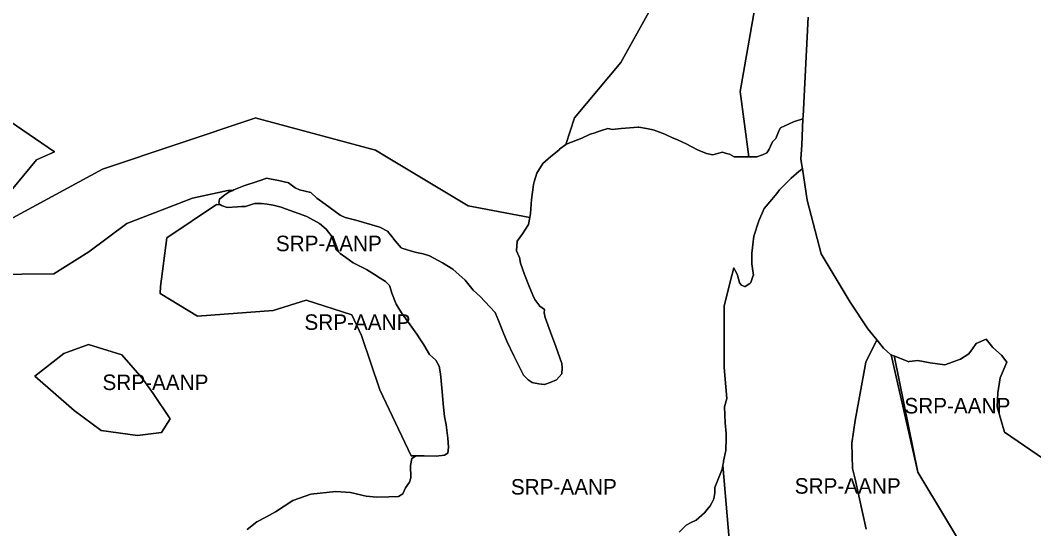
# Model space of a CAD drawing. Extents: x 598968 to 613553, y 4409678 to 4430833.
# Drawn here: x 606536 to 607320, y 4427036 to 4427429 of the extents above; entities that cross this region are included whole.
import ezdxf

# ---------------------------------------------------------------- set-up
doc = ezdxf.new("R2010")
doc.units = 0
for name, color, linetype in [('1', 7, 'Continuous'), ('Sòl Rústic Protegit', 7, 'Continuous'), ('Sòl Rústic Protegit - Alt Nivell de Protecció', 7, 'Continuous')]:
    doc.layers.add(name, color=color, linetype=linetype)

msp = doc.modelspace()

# ---------------------------------------------------------------- linework, layer by layer
at = {"layer": '1'}
msp.add_lwpolyline([(607145.8257, 4427431.5082), (607141.9521, 4427355.0092), (607141.8597, 4427352.9452), (607141.8575, 4427352.8938), (607141.8581, 4427352.891), (607140.9523, 4427332.5096), (607140.2025, 4427322.0098), (607140.7585, 4427318.3659), (607141.3821, 4427314.2715), (607145.0777, 4427290.0104), (607145.0794, 4427290.0039), (607155.8905, 4427248.5114), (607155.894, 4427248.5055), (607178.3907, 4427211.0124), (607178.3945, 4427211.0067), (607192.0157, 4427190.513), (607198.9401, 4427181.9022), (607204.0783, 4427175.5134), (607209.6407, 4427170.5136), (607210.0255, 4427170.3646), (607210.0268, 4427170.359), (607212.6494, 4427169.3424), (607212.6483, 4427169.3482), (607212.8507, 4427169.2694), (607223.8283, 4427165.014), (607224.0767, 4427165.0502), (607230.7031, 4427166.014), (607230.8585, 4427165.9816), (607240.2655, 4427164.0142), (607251.6405, 4427162.5144), (607251.7245, 4427162.5456), (607263.7653, 4427167.0146), (607270.3277, 4427171.0146), (607273.2027, 4427175.0146), (607276.0151, 4427179.0146), (607283.6401, 4427182.5146), (607283.7299, 4427182.4052), (607283.7391, 4427182.3938), (607288.9525, 4427176.0148), (607295.5151, 4427170.015), (607295.5191, 4427170.0096), (607299.5773, 4427164.5147), (607294.5777, 4427152.5152), (607292.6403, 4427141.0154), (607292.0779, 4427130.0156), (607292.0798, 4427130.0092), (607297.8284, 4427110.5158), (607333.7031, 4427086.017)], dxfattribs=at)
at = {"layer": 'Sòl Rústic Protegit'}
for points in [[(606520.2427, 4427287.01), (606548.4723, 4427321.068), (606562.5151, 4427327.3092), (606528.1883, 4427350.7138)], [(606711.6901, 4427035.3002), (606719.1801, 4427041.0102), (606726.6701, 4427044.9402), (606733.4001, 4427048.9702), (606747.0501, 4427057.5502), (606760.8001, 4427062.5202), (606780.2001, 4427064.5802), (606791.5401, 4427063.8702), (606803.6701, 4427060.8602), (606811.9801, 4427060.3002), (606821.1701, 4427060.3902), (606828.7601, 4427060.6302), (606832.1801, 4427062.7202), (606834.0501, 4427067.3602), (606837.3001, 4427071.7602), (606838.2701, 4427075.2402), (606838.1101, 4427084.6302), (606839.0601, 4427090.1102), (606841.9401, 4427091.8702), (606848.3297, 4427092.223), (606839.4773, 4427092.223), (606838.5397, 4427092.223), (606814.3523, 4427143.223), (606799.9773, 4427185.223), (606792.6023, 4427201.223), (606757.1647, 4427212.723), (606731.7897, 4427204.723), (606673.1023, 4427200.223), (606644.2897, 4427217.723), (606644.4773, 4427223.223), (606649.4147, 4427260.723), (606687.7897, 4427286.723), (606690.9875, 4427286.4248), (606689.5701, 4427287.6102), (606690.2801, 4427290.8202), (606694.2101, 4427294.0302), (606697.4201, 4427296.1702), (606700.4533, 4427297.3946), (606700.3881, 4427297.4552), (606696.5755, 4427297.4552), (606669.2005, 4427291.4552), (606618.5131, 4427271.9552), (606589.0131, 4427249.9552), (606561.8881, 4427232.9552), (606512.0755, 4427232.4552)]]:
    msp.add_lwpolyline(points, dxfattribs=at)
msp.add_lwpolyline([(606645.2079, 4427110.3094), (606626.7703, 4427107.8094), (606598.5203, 4427111.8094), (606577.7705, 4427127.3094), (606547.0829, 4427153.8094), (606569.7079, 4427171.3094), (606588.7079, 4427178.3094), (606614.4579, 4427170.3094), (606630.2079, 4427152.3094), (606638.7703, 4427140.3094), (606652.0205, 4427120.8094)], close=True, dxfattribs=at)
at = {"layer": 'Sòl Rústic Protegit - Alt Nivell de Protecció'}
for points in [[(606521.0551, 4427271.51), (606599.6801, 4427314.01), (606717.5629, 4427353.4082), (606717.8677, 4427353.51), (606810.9927, 4427328.51), (606819.3149, 4427323.5094), (606882.5551, 4427285.51), (606930.3323, 4427276.5284), (606930.4301, 4427276.5102), (606930.8677, 4427279.5102), (606931.6801, 4427290.5102), (606932.9195, 4427300.012), (606933.1887, 4427302.0388), (606933.8183, 4427304.1472), (606935.8901, 4427310.7802), (606940.4501, 4427318.3402), (606944.5091, 4427321.9814), (606944.5141, 4427321.9858), (606946.3051, 4427323.5102), (606952.9927, 4427329.0102), (606953.4169, 4427329.3258), (606958.3677, 4427333.01), (606964.9301, 4427353.51), (607000.7427, 4427396.51), (607037.8677, 4427463.01)], [(607037.8677, 4427463.01), (607000.7427, 4427396.51), (606964.9301, 4427353.51), (606958.3677, 4427333.01), (606959.1801, 4427333.5098), (606970.7427, 4427338.0098), (606977.1801, 4427341.0098), (606980.8843, 4427342.1496), (606982.0551, 4427342.5098), (606985.7971, 4427343.8114), (606990.6801, 4427345.5098), (606992.1083, 4427345.0868), (606994.0551, 4427344.5098), (607001.0551, 4427345.5098), (607014.3051, 4427346.5098), (607014.6789, 4427346.4524), (607020.8051, 4427345.5098), (607024.7013, 4427344.5256), (607026.7427, 4427344.0098), (607034.9301, 4427341.0098), (607041.4301, 4427338.0098), (607041.7015, 4427337.887), (607044.7427, 4427336.5098), (607051.3677, 4427333.5098), (607060.3051, 4427329.0098), (607067.2427, 4427326.0098), (607072.0551, 4427325.0098), (607075.8051, 4427326.0098), (607079.4927, 4427327.0098), (607082.7027, 4427326.1244), (607084.9301, 4427325.5098), (607088.6801, 4427323.5098), (607090.5369, 4427323.5098), (607090.5437, 4427323.5098), (607096.6177, 4427323.5098), (607097.1633, 4427323.5098), (607097.1873, 4427323.5098), (607099.9301, 4427323.5098), (607099.9291, 4427323.5136), (607099.9239, 4427323.5554), (607093.3047, 4427374.0098), (607093.3035, 4427374.0134), (607105.4285, 4427443.0134)], [(607105.4285, 4427443.0134), (607093.3035, 4427374.0134), (607093.3047, 4427374.0098), (607099.9239, 4427323.5554), (607099.9291, 4427323.5136), (607106.2411, 4427323.5134), (607110.4285, 4427325.0134), (607113.9285, 4427326.5134), (607114.8671, 4427328.0668), (607115.7411, 4427329.5134), (607116.7875, 4427331.7594), (607118.3035, 4427335.0134), (607119.7641, 4427336.5924), (607120.6161, 4427337.5134), (607120.7307, 4427337.7688), (607123.5123, 4427343.9708), (607124.4285, 4427346.0134), (607134.4285, 4427350.5134), (607135.2849, 4427350.7876), (607141.8581, 4427352.891), (607141.8575, 4427352.8938), (607141.8597, 4427352.9452), (607141.9521, 4427355.0092), (607145.8257, 4427431.5082)], [(606512.0755, 4427232.4552), (606561.8881, 4427232.9552), (606589.0131, 4427249.9552), (606618.5131, 4427271.9552), (606669.2005, 4427291.4552), (606696.5755, 4427297.4552), (606700.3881, 4427297.4552), (606701.3255, 4427297.9552), (606708.9505, 4427300.9552), (606719.2631, 4427304.4552), (606719.7211, 4427304.6066), (606720.7809, 4427304.957), (606726.8255, 4427306.9552), (606727.7139, 4427306.7808), (606737.0131, 4427304.9552), (606741.2181, 4427303.985), (606742.9041, 4427303.5958), (606743.5891, 4427303.396), (606748.6381, 4427299.4552), (606752.1381, 4427297.9552), (606760.7631, 4427295.955), (606765.5755, 4427291.4552), (606771.9505, 4427286.9552), (606783.6381, 4427278.4552), (606787.5131, 4427276.4552), (606795.5755, 4427274.4552), (606814.2005, 4427268.9552), (606820.2005, 4427265.9552), (606823.5131, 4427261.9552), (606826.1381, 4427258.4552), (606830.8881, 4427252.9552), (606832.1249, 4427252.5722), (606840.5755, 4427249.9552), (606842.6701, 4427249.5292), (606847.9505, 4427248.4552), (606852.8255, 4427246.9552), (606862.7005, 4427241.4552), (606870.8881, 4427236.4552), (606880.4505, 4427227.9552), (606886.6381, 4427220.4552), (606891.8881, 4427215.4552), (606899.3881, 4427207.455), (606903.5131, 4427202.9552), (606906.1381, 4427196.9552), (606909.3881, 4427188.455), (606912.6381, 4427180.9552), (606918.0131, 4427169.4552), (606925.5755, 4427154.4552), (606929.2005, 4427150.9552), (606932.1381, 4427148.9552), (606932.5539, 4427148.877), (606933.1225, 4427148.77), (606937.4505, 4427147.9552), (606941.3881, 4427147.4552), (606941.4681, 4427147.483), (606941.8701, 4427147.4102), (606946.1501, 4427148.8402), (606951.1501, 4427150.9802), (606955.0701, 4427155.6202), (606955.5001, 4427160.4702), (606955.0801, 4427163.7002), (606950.5601, 4427176.6602), (606946.4401, 4427187.8702), (606942.3101, 4427199.0702), (606941.5001, 4427202.7302), (606941.7301, 4427205.3902), (606938.0801, 4427207.8902), (606934.1901, 4427213.1902), (606932.6801, 4427216.3502), (606929.5801, 4427223.8602), (606926.1801, 4427232.4402), (606923.1801, 4427241.1102), (606922.2801, 4427245.6602), (606919.9701, 4427250.8702), (606920.5601, 4427258.1502), (606924.8501, 4427263.8602), (606929.4201, 4427271.1902), (606930.3323, 4427276.5284), (606882.5551, 4427285.51), (606819.3149, 4427323.5094), (606810.9927, 4427328.51), (606717.8677, 4427353.51), (606717.5629, 4427353.4082), (606599.6801, 4427314.01), (606521.0551, 4427271.51)], [(607046.0551, 4427033.01), (607051.3051, 4427038.51), (607055.3301, 4427040.5874), (607059.0551, 4427042.51), (607065.6177, 4427048.01), (607067.7133, 4427050.6444), (607070.0001, 4427053.6002), (607071.2269, 4427055.8208), (607072.9501, 4427058.9402), (607073.5801, 4427063.6202), (607073.5801, 4427067.7702), (607076.8001, 4427075.3902), (607079.2301, 4427081.8902), (607079.8139, 4427084.9072), (607080.2083, 4427086.945), (607080.4201, 4427088.0402), (607082.0401, 4427096.1802), (607082.2363, 4427099.7784), (607082.3901, 4427102.6002), (607082.3901, 4427109.3802), (607081.6801, 4427117.5902), (607081.0675, 4427130.0532), (607082.9301, 4427136.5102), (607080.9539, 4427160.451), (607080.7427, 4427186.3064), (607080.7427, 4427208.0102), (607084.4121, 4427222.5646), (607086.6917, 4427231.6066), (607088.2119, 4427237.6586), (607089.6201, 4427235.1538), (607090.9601, 4427232.7702), (607091.1965, 4427231.982), (607092.6951, 4427226.1936), (607092.7401, 4427225.9902), (607094.1701, 4427224.2002), (607096.5981, 4427223.2886), (607097.0201, 4427223.1302), (607100.6977, 4427225.5876), (607101.3001, 4427225.9902), (607101.3883, 4427226.2256), (607103.4155, 4427231.6344), (607103.4401, 4427231.7002), (607102.3701, 4427240.6202), (607102.3701, 4427249.0328), (607103.8051, 4427262.0102), (607107.7427, 4427274.0102), (607111.6801, 4427283.5102), (607117.6801, 4427290.5102), (607121.5113, 4427295.2014), (607123.7801, 4427297.8702), (607127.9579, 4427302.2214), (607132.6801, 4427307.0102), (607138.7427, 4427312.0102), (607141.0551, 4427314.0102), (607141.3821, 4427314.2715), (607140.7585, 4427318.3659), (607140.2025, 4427322.0098), (607140.9523, 4427332.5096), (607141.8581, 4427352.891), (607135.2849, 4427350.7876), (607134.4285, 4427350.5134), (607124.4285, 4427346.0134), (607123.5123, 4427343.9708), (607120.7307, 4427337.7688), (607120.6161, 4427337.5134), (607119.7641, 4427336.5924), (607118.3035, 4427335.0134), (607116.7875, 4427331.7594), (607115.7411, 4427329.5134), (607114.8671, 4427328.0668), (607113.9285, 4427326.5134), (607110.4285, 4427325.0134), (607106.2411, 4427323.5134), (607099.9291, 4427323.5136), (607099.9301, 4427323.5098), (607097.1873, 4427323.5098), (607097.1633, 4427323.5098), (607096.6177, 4427323.5098), (607090.5437, 4427323.5098), (607090.5369, 4427323.5098), (607088.6801, 4427323.5098), (607084.9301, 4427325.5098), (607082.7027, 4427326.1244), (607079.4927, 4427327.0098), (607075.8051, 4427326.0098), (607072.0551, 4427325.0098), (607067.2427, 4427326.0098), (607060.3051, 4427329.0098), (607051.3677, 4427333.5098), (607044.7427, 4427336.5098), (607041.7015, 4427337.887), (607041.4301, 4427338.0098), (607034.9301, 4427341.0098), (607026.7427, 4427344.0098), (607024.7013, 4427344.5256), (607020.8051, 4427345.5098), (607014.6789, 4427346.4524), (607014.3051, 4427346.5098), (607001.0551, 4427345.5098), (606994.0551, 4427344.5098), (606992.1083, 4427345.0868), (606990.6801, 4427345.5098), (606985.7971, 4427343.8114), (606982.0551, 4427342.5098), (606980.8843, 4427342.1496), (606977.1801, 4427341.0098), (606970.7427, 4427338.0098), (606959.1801, 4427333.5098), (606958.3677, 4427333.01), (606953.4169, 4427329.3258), (606952.9927, 4427329.0102), (606946.3051, 4427323.5102), (606944.5141, 4427321.9858), (606944.5091, 4427321.9814), (606940.4501, 4427318.3402), (606935.8901, 4427310.7802), (606933.8183, 4427304.1472), (606933.1887, 4427302.0388), (606932.9195, 4427300.012), (606931.6801, 4427290.5102), (606930.8677, 4427279.5102), (606930.4301, 4427276.5102), (606930.3323, 4427276.5284), (606929.4201, 4427271.1902), (606924.8501, 4427263.8602), (606920.5601, 4427258.1502), (606919.9701, 4427250.8702), (606922.2801, 4427245.6602), (606923.1801, 4427241.1102), (606926.1801, 4427232.4402), (606929.5801, 4427223.8602), (606932.6801, 4427216.3502), (606934.1901, 4427213.1902), (606938.0801, 4427207.8902), (606941.7301, 4427205.3902), (606941.5001, 4427202.7302), (606942.3101, 4427199.0702), (606946.4401, 4427187.8702), (606950.5601, 4427176.6602), (606955.0801, 4427163.7002), (606955.5001, 4427160.4702), (606955.0701, 4427155.6202), (606951.1501, 4427150.9802), (606946.1501, 4427148.8402), (606941.8701, 4427147.4102), (606941.4681, 4427147.483), (606941.3881, 4427147.4552), (606937.4505, 4427147.9552), (606933.1225, 4427148.77), (606932.5539, 4427148.877), (606932.1381, 4427148.9552), (606929.2005, 4427150.9552), (606925.5755, 4427154.4552), (606918.0131, 4427169.4552), (606912.6381, 4427180.9552), (606909.3881, 4427188.455), (606906.1381, 4427196.9552), (606903.5131, 4427202.9552), (606899.3881, 4427207.455), (606891.8881, 4427215.4552), (606886.6381, 4427220.4552), (606880.4505, 4427227.9552), (606870.8881, 4427236.4552), (606862.7005, 4427241.4552), (606852.8255, 4427246.9552), (606847.9505, 4427248.4552), (606842.6701, 4427249.5292), (606840.5755, 4427249.9552), (606832.1249, 4427252.5722), (606830.8881, 4427252.9552), (606826.1381, 4427258.4552), (606823.5131, 4427261.9552), (606820.2005, 4427265.9552), (606814.2005, 4427268.9552), (606795.5755, 4427274.4552), (606787.5131, 4427276.4552), (606783.6381, 4427278.4552), (606771.9505, 4427286.9552), (606765.5755, 4427291.4552), (606760.7631, 4427295.955), (606752.1381, 4427297.9552), (606748.6381, 4427299.4552), (606743.5891, 4427303.396), (606742.9041, 4427303.5958), (606741.2181, 4427303.985), (606737.0131, 4427304.9552), (606727.7139, 4427306.7808), (606726.8255, 4427306.9552), (606720.7809, 4427304.957), (606719.7211, 4427304.6066), (606719.2631, 4427304.4552), (606708.9505, 4427300.9552), (606701.3255, 4427297.9552), (606700.3881, 4427297.4552), (606700.4533, 4427297.3946), (606697.4201, 4427296.1702), (606694.2101, 4427294.0302), (606690.2801, 4427290.8202), (606689.5701, 4427287.6102), (606690.9875, 4427286.4248), (606691.7101, 4427285.8202), (606695.9901, 4427284.4002), (606704.1901, 4427284.7502), (606707.0913, 4427284.9224), (606710.2601, 4427285.1102), (606715.6469, 4427286.727), (606717.3901, 4427287.2502), (606722.7501, 4427287.2502), (606727.1069, 4427286.727), (606731.6601, 4427286.1802), (606737.9401, 4427284.4602), (606741.2181, 4427283.2514), (606744.9901, 4427281.8602), (606757.7401, 4427277.2902), (606767.5201, 4427271.9602), (606772.6301, 4427267.5202), (606777.3501, 4427261.4902), (606777.4333, 4427261.1992), (606779.0801, 4427255.4302), (606780.4101, 4427251.5202), (606783.5101, 4427248.6602), (606788.0201, 4427245.5902), (606793.7201, 4427241.5902), (606803.9601, 4427236.3402), (606812.1001, 4427231.0902), (606812.3597, 4427230.9284), (606818.5501, 4427227.0702), (606821.6901, 4427224.0202), (606822.2331, 4427222.2646), (606823.5301, 4427218.0702), (606827.0001, 4427209.4902), (606831.1801, 4427202.7202), (606837.6801, 4427193.4502), (606842.9801, 4427186.3502), (606845.8141, 4427181.9068), (606848.2801, 4427178.0402), (606852.6601, 4427170.4402), (606857.6001, 4427166.2202), (606860.1901, 4427161.5502), (606861.2401, 4427155.5902), (606862.5801, 4427141.9502), (606863.3501, 4427132.4902), (606864.3801, 4427122.5202), (606865.6035, 4427116.1334), (606866.9995, 4427105.7178), (606867.5201, 4427098.9202), (606866.9501, 4427094.3702), (606864.4201, 4427092.6102), (606857.8001, 4427091.9502), (606848.6647, 4427092.2236), (606848.4601, 4427092.2302), (606848.3297, 4427092.223), (606841.9401, 4427091.8702), (606839.0601, 4427090.1102), (606838.1101, 4427084.6302), (606838.2701, 4427075.2402), (606837.3001, 4427071.7602), (606834.0501, 4427067.3602), (606832.1801, 4427062.7202), (606828.7601, 4427060.6302), (606821.1701, 4427060.3902), (606811.9801, 4427060.3002), (606803.6701, 4427060.8602), (606791.5401, 4427063.8702), (606780.2001, 4427064.5802), (606760.8001, 4427062.5202), (606747.0501, 4427057.5502), (606733.4001, 4427048.9702), (606726.6701, 4427044.9402), (606719.1801, 4427041.0102), (606711.6901, 4427035.3002)], [(606528.1883, 4427350.7138), (606562.5151, 4427327.3092), (606548.4723, 4427321.068), (606520.2427, 4427287.01)], [(607190.8051, 4427035.5102), (607182.1801, 4427074.0102), (607180.3051, 4427082.5102), (607179.6801, 4427102.0102), (607182.1801, 4427119.5102), (607190.4927, 4427164.5102), (607198.9401, 4427181.9022), (607192.0157, 4427190.513), (607178.3945, 4427211.0067), (607178.3907, 4427211.0124), (607155.894, 4427248.5055), (607155.8905, 4427248.5114), (607145.0794, 4427290.0039), (607145.0777, 4427290.0104), (607141.3821, 4427314.2715), (607141.0551, 4427314.0102), (607138.7427, 4427312.0102), (607132.6801, 4427307.0102), (607127.9579, 4427302.2214), (607123.7801, 4427297.8702), (607121.5113, 4427295.2014), (607117.6801, 4427290.5102), (607111.6801, 4427283.5102), (607107.7427, 4427274.0102), (607103.8051, 4427262.0102), (607102.3701, 4427249.0328), (607102.3701, 4427240.6202), (607103.4401, 4427231.7002), (607103.4155, 4427231.6344), (607101.3883, 4427226.2256), (607101.3001, 4427225.9902), (607100.6977, 4427225.5876), (607097.0201, 4427223.1302), (607096.5981, 4427223.2886), (607094.1701, 4427224.2002), (607092.7401, 4427225.9902), (607092.6951, 4427226.1936), (607091.1965, 4427231.982), (607090.9601, 4427232.7702), (607089.6201, 4427235.1538), (607088.2119, 4427237.6586), (607086.6917, 4427231.6066), (607084.4121, 4427222.5646), (607080.7427, 4427208.0102), (607080.7427, 4427186.3064), (607080.9539, 4427160.451), (607082.9301, 4427136.5102), (607081.0675, 4427130.0532), (607081.6801, 4427117.5902), (607082.3901, 4427109.3802), (607082.3901, 4427102.6002), (607082.2363, 4427099.7784), (607082.0401, 4427096.1802), (607080.4201, 4427088.0402), (607080.2083, 4427086.945), (607079.8139, 4427084.9072), (607085.7427, 4427015.5102)], [(607275.8051, 4427004.5102), (607230.6799, 4427079.5102), (607210.0268, 4427170.359), (607210.0255, 4427170.3646), (607209.6407, 4427170.5136), (607204.0783, 4427175.5134), (607198.9401, 4427181.9022), (607190.4927, 4427164.5102), (607182.1801, 4427119.5102), (607179.6801, 4427102.0102), (607180.3051, 4427082.5102), (607182.1801, 4427074.0102), (607190.8051, 4427035.5102)], [(607333.7031, 4427086.017), (607297.8284, 4427110.5158), (607292.0798, 4427130.0092), (607292.0779, 4427130.0156), (607292.6403, 4427141.0154), (607294.5777, 4427152.5152), (607299.5773, 4427164.5147), (607295.5191, 4427170.0096), (607295.5151, 4427170.015), (607288.9525, 4427176.0148), (607283.7391, 4427182.3938), (607283.7299, 4427182.4052), (607283.6401, 4427182.5146), (607276.0151, 4427179.0146), (607273.2027, 4427175.0146), (607270.3277, 4427171.0146), (607263.7653, 4427167.0146), (607251.7245, 4427162.5456), (607251.6405, 4427162.5144), (607240.2655, 4427164.0142), (607230.8585, 4427165.9816), (607230.7031, 4427166.014), (607224.0767, 4427165.0502), (607223.8283, 4427165.014), (607212.8507, 4427169.2694), (607212.6483, 4427169.3482), (607212.6494, 4427169.3424), (607212.8049, 4427168.5102), (607230.6799, 4427079.5102), (607275.8051, 4427004.5102)], [(607085.7427, 4427015.5102), (607079.8139, 4427084.9072), (607079.2301, 4427081.8902), (607076.8001, 4427075.3902), (607073.5801, 4427067.7702), (607073.5801, 4427063.6202), (607072.9501, 4427058.9402), (607071.2269, 4427055.8208), (607070.0001, 4427053.6002), (607067.7133, 4427050.6444), (607065.6177, 4427048.01), (607059.0551, 4427042.51), (607055.3301, 4427040.5874), (607051.3051, 4427038.51), (607046.0551, 4427033.01)]]:
    msp.add_lwpolyline(points, dxfattribs=at)
for points in [[(606848.3297, 4427092.223), (606848.4601, 4427092.2302), (606848.6647, 4427092.2236), (606857.8001, 4427091.9502), (606864.4201, 4427092.6102), (606866.9501, 4427094.3702), (606867.5201, 4427098.9202), (606866.9995, 4427105.7178), (606865.6035, 4427116.1334), (606864.3801, 4427122.5202), (606863.3501, 4427132.4902), (606862.5801, 4427141.9502), (606861.2401, 4427155.5902), (606860.1901, 4427161.5502), (606857.6001, 4427166.2202), (606852.6601, 4427170.4402), (606848.2801, 4427178.0402), (606845.8141, 4427181.9068), (606842.9801, 4427186.3502), (606837.6801, 4427193.4502), (606831.1801, 4427202.7202), (606827.0001, 4427209.4902), (606823.5301, 4427218.0702), (606822.2331, 4427222.2646), (606821.6901, 4427224.0202), (606818.5501, 4427227.0702), (606812.3597, 4427230.9284), (606812.1001, 4427231.0902), (606803.9601, 4427236.3402), (606793.7201, 4427241.5902), (606788.0201, 4427245.5902), (606783.5101, 4427248.6602), (606780.4101, 4427251.5202), (606779.0801, 4427255.4302), (606777.4333, 4427261.1992), (606777.3501, 4427261.4902), (606772.6301, 4427267.5202), (606767.5201, 4427271.9602), (606757.7401, 4427277.2902), (606744.9901, 4427281.8602), (606741.2181, 4427283.2514), (606737.9401, 4427284.4602), (606731.6601, 4427286.1802), (606727.1069, 4427286.727), (606722.7501, 4427287.2502), (606717.3901, 4427287.2502), (606715.6469, 4427286.727), (606710.2601, 4427285.1102), (606707.0913, 4427284.9224), (606704.1901, 4427284.7502), (606695.9901, 4427284.4002), (606691.7101, 4427285.8202), (606690.9875, 4427286.4248), (606687.7897, 4427286.723), (606649.4147, 4427260.723), (606644.4773, 4427223.223), (606644.2897, 4427217.723), (606673.1023, 4427200.223), (606731.7897, 4427204.723), (606757.1647, 4427212.723), (606792.6023, 4427201.223), (606799.9773, 4427185.223), (606814.3523, 4427143.223), (606838.5397, 4427092.223), (606839.4773, 4427092.223)], [(606645.2079, 4427110.3094), (606652.0205, 4427120.8094), (606638.7703, 4427140.3094), (606630.2079, 4427152.3094), (606614.4579, 4427170.3094), (606588.7079, 4427178.3094), (606569.7079, 4427171.3094), (606547.0829, 4427153.8094), (606577.7705, 4427127.3094), (606598.5203, 4427111.8094), (606626.7703, 4427107.8094)], [(607212.6494, 4427169.3424), (607210.0268, 4427170.359), (607230.6799, 4427079.5102), (607212.8049, 4427168.5102)]]:
    msp.add_lwpolyline(points, close=True, dxfattribs=at)

# ---------------------------------------------------------------- texts
for p in [(606733.7878, 4427250.4601), (606755.9049, 4427189.6002), (606599.5517, 4427143.0594), (607220.3533, 4427124.9346), (606915.7141, 4427062.1906), (607135.4664, 4427062.8909)]:
    msp.add_text('SRP-AANP', height=12, dxfattribs=at).set_placement(p)

doc.saveas('drawing.dxf')
